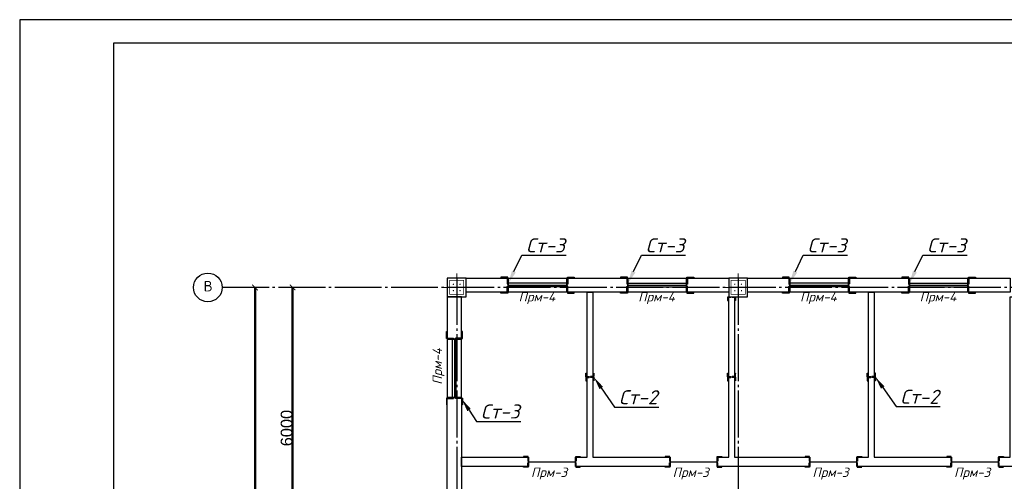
# Model space of a CAD drawing. Header units: millimetres. Extents: x -33345 to 4712671, y -3392 to 121473.
# Tile 302 of 656: x 1635956 to 1656947, y 76656 to 86501. Entities that reach past the tile are written whole.
import ezdxf
from ezdxf import colors
from ezdxf.entities.mleader import LeaderData, LeaderLine
from ezdxf.math import Vec2, Vec3

# ---------------------------------------------------------------- set-up
doc = ezdxf.new("R2010")
doc.units = ezdxf.units.MM
doc.linetypes.add('CENTER2', pattern=[28.575, 19.05, -3.175, 3.175, -3.175])
doc.linetypes.add('ГОСТ 2.303 5', pattern=[24, 20, -1.5, 1, -1.5])
for name, color, linetype, lineweight in [('0.25', 7, 'Continuous', 25), ('5   0.30', 1, 'Continuous', 30), ('размер 0.09', 175, 'Continuous', 9)]:
    doc.layers.add(name, color=color, linetype=linetype, lineweight=lineweight)
doc.layers.add('00-Axes', color=1, linetype='CENTER2')
doc.layers.add('HA', color=9, linetype='Continuous')
doc.styles.add('ISOCPEUR', font='isocpeui.ttf', dxfattribs={"height": 300})
doc.styles.add('ISOCPEUR_1.00', font='isocpeui.ttf')
doc.styles.get("Standard").update_dxf_attribs({"font": 'arial.ttf'})
doc.styles.add('ГОСТ 250', font='isocpeui.ttf', dxfattribs={"height": 250})
doc.dimstyles.new('ISO-25$0', dxfattribs={"dimtxt": 300, "dimasz": 200, "dimexe": 100, "dimexo": 300, "dimgap": 50, "dimtad": 1, "dimdec": 0, "dimtxsty": 'Standard', "dimblk": 'OBLIQUE', "dimcen": 250, "dimadec": 0, "dimazin": 0, "dimtfac": 1, "dimtdec": 0, "dimtmove": 0, "dimatfit": 3, "dimldrblk": 'OBLIQUE', "dimfxl": 1.25, "dimarcsym": 0})

# ---------------------------------------------------------------- blocks, each defined once
blk = doc.blocks.new('*U282')
at = {"layer": '0.25', "color": 5, "linetype": 'Continuous', "lineweight": 25, "ltscale": 100}
blk.add_lwpolyline([(-72619, 0), (0, 0), (0, 42000), (-72619, 42000), (-72619, 0)], dxfattribs=at)
at = {"layer": '0.25', "color": 7, "linetype": 'Continuous', "lineweight": 30, "ltscale": 100}
blk.add_lwpolyline([(-70619, 500), (-500, 500), (-500, 41500), (-70619, 41500), (-70619, 500)], dxfattribs=at)
blk = doc.blocks.new('_ArchTick')
at = {"color": 0, "linetype": 'ByBlock', "const_width": 0.15}
blk.add_lwpolyline([(-0.5, -0.5), (0.5, 0.5)], dxfattribs=at)
blk = doc.blocks.new('*D19')
at = {"color": 0, "lineweight": -2, "transparency": 16777216}
for p, q in [((1025947, -1547452), (1025948, -1547452)), ((1025947, -1553452), (1025947, -1547452)), ((1025947, -1553452), (1025948, -1553452))]:
    blk.add_line(p, q, dxfattribs=at)
at = {"layer": 'Defpoints', "color": 0, "lineweight": 50, "transparency": 16777216}
for p in [(1025947, -1547452), (1025947, -1547452), (1025947, -1553452)]:
    blk.add_point(p, dxfattribs=at)
at = {"color": 0, "lineweight": -2, "transparency": 16777216, "xscale": 120, "yscale": 120, "zscale": 120}
for p, rotation in [((1025947, -1547452), 90), ((1025947, -1553452), 270)]:
    blk.add_blockref('_ArchTick', p, dxfattribs=dict(at, rotation=rotation))
at = {"color": 0, "lineweight": 0, "transparency": 16777216, "insert": (1025821, -1550452), "char_height": 250, "attachment_point": 5, "rotation": 90}
blk.add_mtext('6000', dxfattribs=at)
blk = doc.blocks.new('_Oblique')
at = {"color": 0, "linetype": 'ByBlock', "lineweight": -2}
blk.add_line((-0.5, -0.5), (0.5, 0.5), dxfattribs=at)
blk = doc.blocks.new('*D46')
at = {"color": 0, "lineweight": -2, "transparency": 16777216}
for p, q in [((-40940, 13760), (-40940, 1760)), ((-40939, 13760), (-40939, 13760)), ((-40939, 1760), (-40939, 1760))]:
    blk.add_line(p, q, dxfattribs=at)
at = {"layer": 'Defpoints', "color": 0, "lineweight": 0, "transparency": 16777216}
for p in [(-40940, 13760), (-40940, 1760), (-40940, 1760)]:
    blk.add_point(p, dxfattribs=at)
at = {"color": 0, "lineweight": -2, "transparency": 16777216, "xscale": 120, "yscale": 120, "zscale": 120}
for p, rotation in [((-40940, 13760), 90), ((-40940, 1760), 270)]:
    blk.add_blockref('_ArchTick', p, dxfattribs=dict(at, rotation=rotation))
at = {"color": 0, "lineweight": 0, "transparency": 16777216, "insert": (-41066, 7760), "char_height": 250, "attachment_point": 5, "rotation": 90}
blk.add_mtext('12000', dxfattribs=at)
blk = doc.blocks.new('column')
at = {"lineweight": 0}
for points in [[(-68, 56, -1), (-68, 86, -1)], [(68, 56, 1), (68, 86, 1)], [(-68, -56, 1), (-68, -86, 1)], [(68, -56, -1), (68, -86, -1)]]:
    blk.add_hatch(color=0, dxfattribs=at).paths.add_polyline_path(points)
at = {"color": 0, "lineweight": 0}
for p, q in [((0, 300), (0, -300)), ((300, 0), (-300, 0))]:
    blk.add_line(p, q, dxfattribs=at)
at = {"lineweight": 30}
blk.add_lwpolyline([(-200, 200), (200, 200), (200, -200), (-200, -200)], close=True, dxfattribs=at)
at = {"color": 0, "lineweight": 0, "const_width": 15}
blk.add_lwpolyline([(150, -150), (150, 150), (-150, 150), (-150, -150)], close=True, dxfattribs=at)
blk = doc.blocks.new('*U3545')
at = {"color": 0, "linetype": 'ByBlock', "lineweight": -2, "ltscale": 100}
blk.add_lwpolyline([(0, 0), (63, 0), (63, 2.7, 0.414214), (60.7, 5), (12, 5, -0.414214), (5, 12), (5, 60.7, 0.414214), (2.7, 63), (0, 63)], format="xyb", close=True, dxfattribs=at)
blk = doc.blocks.new('A$C0829442C')
at = {"layer": '5   0.30', "lineweight": 30, "ltscale": 200}
blk.add_line((0, 131), (0, 13.5), dxfattribs=at)
at = {"layer": '5   0.30', "lineweight": 30, "ltscale": 200, "xscale": -1, "rotation": 180}
blk.add_blockref('*U3545', (3.9, 146.4), dxfattribs=at)
at = {"layer": '5   0.30', "lineweight": 30, "ltscale": 200}
blk.add_blockref('*U3545', (3.9, 0), dxfattribs=at)
blk = doc.blocks.new('fgfgfgfgggffrw')
at = {"layer": '00-Axes', "color": 251, "linetype": 'ГОСТ 2.303 5', "ltscale": 50, "true_color": 0x636466}
for points in [[(-36640, 13960), (-36640, -1440)], [(-30640, 13960), (-30640, -1440)], [(22960, 13760), (-41640, 13760)]]:
    blk.add_lwpolyline(points, dxfattribs=at)
at = {"layer": '00-Axes', "color": 219, "linetype": 'ByBlock', "ltscale": 100, "true_color": 0x642165}
blk.add_circle((-41946, 13760), 306, dxfattribs=at)
at = {"layer": '00-Axes', "color": 219, "linetype": 'ByBlock', "ltscale": 100, "true_color": 0x642165, "insert": (-42327.1, 13899.8), "char_height": 226.059, "attachment_point": 1, "style": 'ISOCPEUR_1.00'}
blk.add_mtext_dynamic_manual_height_columns('\\pxqc;{\\fISOCPEUR|b0|i0|c204|p34;В}', width=772.479, gutter_width=706.4, heights=[0], dxfattribs=at)
at = {"color": 18, "lineweight": 0, "true_color": 0x000000}
dim = blk.add_linear_dim(base=(-40940, 1760), p1=(-40940, 13760), p2=(-40940, 1760), angle=90, dimstyle='ISO-25$0', dxfattribs=at)
dim.commit()
dim.dimension.update_dxf_attribs({"geometry": '*D46', "text_midpoint": (-41065.6, 7760)})
dim = blk.add_linear_dim(base=(-40140, 13760), p1=(-40140, 7760), p2=(-40140, 13760), angle=90, dimstyle='ISO-25$0', dxfattribs=at)
dim.commit()
dim.dimension.update_dxf_attribs({"geometry": '*D19', "text_midpoint": (-40265.6, 10760), "insert": (-1066086.8, 1561212.4)})

msp = doc.modelspace()

# ---------------------------------------------------------------- linework, layer by layer
at = {"color": 5}
for p, q in [((1647622.832, 80880.837, 1359241.496), (1646372.832, 80880.837, 1359241.496)), ((1648922.832, 80880.837, 1359241.496), (1650172.832, 80880.837, 1359241.496)), ((1653622.832, 80880.837, 1359241.496), (1652372.832, 80880.837, 1359241.496)), ((1654922.832, 80880.837, 1359241.496), (1656172.832, 80880.837, 1359241.496)), ((1647622.832, 80800.837, 1359241.496), (1646372.832, 80800.837, 1359241.496)), ((1648922.832, 80800.837, 1359241.496), (1650172.832, 80800.837, 1359241.496)), ((1653622.832, 80800.837, 1359241.496), (1652372.832, 80800.837, 1359241.496)), ((1654922.832, 80800.837, 1359241.496), (1656172.832, 80800.837, 1359241.496)), ((1645182.832, 78440.837, 1359241.496), (1645182.832, 79690.837, 1359241.496)), ((1645262.832, 78440.837, 1359241.496), (1645262.832, 79690.837, 1359241.496))]:
    msp.add_line(p, q, dxfattribs=at)
at = {"color": 6, "lineweight": 30}
for p, q in [((1646372.832, 80840.837, 1359241.496), (1647622.832, 80840.836, 1359241.496)), ((1648922.832, 80840.837, 1359241.496), (1650172.832, 80840.836, 1359241.496)), ((1652372.832, 80840.837, 1359241.496), (1653622.832, 80840.836, 1359241.496)), ((1654922.832, 80840.837, 1359241.496), (1656172.832, 80840.836, 1359241.496)), ((1645222.832, 79690.837, 1359241.496), (1645222.833, 78440.837, 1359241.496))]:
    msp.add_line(p, q, dxfattribs=at)
at = {"color": 177, "lineweight": 30, "true_color": 0x293189}
for p, q in [((1646802.832, 77070.837, 1359241.496), (1647802.832, 77070.837, 1359241.496)), ((1649822.832, 77070.837, 1359241.496), (1650822.832, 77070.837, 1359241.496)), ((1652802.832, 77070.837, 1359241.496), (1653802.832, 77070.837, 1359241.496)), ((1655822.832, 77070.836, 1359241.496), (1656822.832, 77070.836, 1359241.496))]:
    msp.add_line(p, q, dxfattribs=at)
at = {"elevation": 1359241.496}
for points in [[(1646372.832, 80990.837), (1647622.832, 80990.837), (1647622.832, 80690.837), (1646372.832, 80690.837)], [(1648922.832, 80990.837), (1650172.832, 80990.837), (1650172.832, 80690.837), (1648922.832, 80690.837)], [(1652372.832, 80990.837), (1653622.832, 80990.837), (1653622.832, 80690.837), (1652372.832, 80690.837)], [(1654922.832, 80990.837), (1656172.832, 80990.837), (1656172.832, 80690.837), (1654922.832, 80690.837)], [(1645372.832, 78440.837), (1645372.832, 79690.837), (1645072.832, 79690.837), (1645072.832, 78440.837)]]:
    msp.add_lwpolyline(points, close=True, dxfattribs=at)
at = {"layer": 'HA', "color": 250, "lineweight": 30, "ltscale": 100, "elevation": 1359241.496}
for points in [[(1645472.832, 80990.837), (1646372.832, 80990.837), (1646372.832, 80690.837), (1645472.832, 80690.837)], [(1647622.832, 80990.837), (1648922.832, 80990.837), (1648922.832, 80690.837), (1647622.832, 80690.837)], [(1650172.832, 80990.837), (1651072.832, 80990.837), (1651072.832, 80690.837), (1650172.832, 80690.837)], [(1651472.832, 80990.837), (1652372.832, 80990.837), (1652372.832, 80690.837), (1651472.832, 80690.837)], [(1653622.832, 80990.837), (1654922.832, 80990.837), (1654922.832, 80690.837), (1653622.832, 80690.837)], [(1656172.832, 80990.837), (1657072.832, 80990.837), (1657072.832, 80690.837), (1656172.832, 80690.837)], [(1648052.832, 77170.837), (1648052.832, 80690.837), (1648172.832, 80690.837), (1648172.832, 77170.837), (1649822.832, 77170.837), (1649822.832, 76970.837), (1647802.832, 76970.837), (1647802.832, 77170.837)], [(1654052.832, 77170.837), (1654052.832, 80690.837), (1654172.832, 80690.837), (1654172.832, 77170.837), (1655822.832, 77170.837), (1655822.832, 76970.837), (1653802.832, 76970.837), (1653802.832, 77170.837)], [(1645072.832, 79690.837), (1645372.832, 79690.837), (1645372.832, 80590.837), (1645072.832, 80590.837)], [(1651072.832, 77170.837), (1651072.832, 80590.837), (1651192.832, 80590.837), (1651192.832, 77170.837), (1652802.832, 77170.837), (1652802.832, 76970.837), (1650822.832, 76970.837), (1650822.832, 77170.837)], [(1656822.832, 76970.837), (1656822.832, 77170.837), (1657072.832, 77170.837), (1657072.832, 80590.837), (1657192.832, 80590.837), (1657192.832, 77170.837), (1661822.832, 77170.837), (1661822.832, 76970.837)], [(1645372.832, 78440.837), (1645372.832, 76465.837), (1645072.832, 76465.837), (1645072.832, 78440.837)], [(1645372.832, 77170.837), (1646802.832, 77170.837), (1646802.832, 76970.837), (1645372.832, 76970.837)]]:
    msp.add_lwpolyline(points, close=True, dxfattribs=at)

# ---------------------------------------------------------------- block references
at = {"color": 244, "lineweight": 50, "true_color": 0x991b1e}
msp.add_blockref('fgfgfgfgggffrw', (1681912.832, 67030.837, 1359241.496), dxfattribs=at)
at = {"xscale": -1, "rotation": 270}
for p in [(1645272.832, 80790.837, 1359241.496), (1651272.832, 80790.837, 1359241.496)]:
    msp.add_blockref('column', p, dxfattribs=at)
at = {"layer": '0.25', "ltscale": 100, "transparency": 33554687}
msp.add_blockref('*U282', (1708575.221, 44501.326, 1359241.5), dxfattribs=at)
at = {"layer": 'размер 0.09', "lineweight": 30, "ltscale": 200}
for p, xscale, yscale, zscale, rotation in [((1646372.832, 81010.713, 1359241.496), 2.351013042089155, 2.351013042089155, 2.351013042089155, 180.0000448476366), ((1647622.832, 81010.713, 1359241.496), -2.351013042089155, 2.351013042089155, 2.351013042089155, 179.9999551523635), ((1648922.832, 81010.713, 1359241.496), 2.351013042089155, 2.351013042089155, 2.351013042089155, 180.0000448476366), ((1650172.832, 81010.713, 1359241.496), -2.351013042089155, 2.351013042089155, 2.351013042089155, 179.9999551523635), ((1652372.832, 81010.713, 1359241.496), 2.351013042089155, 2.351013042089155, 2.351013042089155, 180.0000448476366), ((1653622.832, 81010.713, 1359241.496), -2.351013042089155, 2.351013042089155, 2.351013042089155, 179.9999551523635), ((1654922.832, 81010.713, 1359241.496), 2.351013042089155, 2.351013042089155, 2.351013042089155, 180.0000448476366), ((1656172.832, 81010.713, 1359241.496), -2.351013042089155, 2.351013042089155, 2.351013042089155, 179.9999551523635), ((1651218.511, 80590.837, 1359241.496), -1.185761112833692, 1.185761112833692, 1.185761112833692, 89.99995515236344), ((1645052.957, 79690.837, 1359241.496), -2.351013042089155, 2.351013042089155, 2.351013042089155, 269.9999551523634), ((1648198.512, 78880.837, 1359241.496), 1.185761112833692, 1.185761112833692, 1.185761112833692, 90.00004484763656), ((1651218.512, 78880.837, 1359241.496), 1.185761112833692, 1.185761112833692, 1.185761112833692, 90.00004484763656), ((1654198.512, 78880.837, 1359241.496), 1.185761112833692, 1.185761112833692, 1.185761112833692, 90.00004484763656), ((1648198.512, 78880.837, 1359241.496), -1.185761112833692, 1.185761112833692, 1.185761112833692, 89.99995515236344), ((1651218.512, 78880.837, 1359241.496), -1.185761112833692, 1.185761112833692, 1.185761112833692, 89.99995515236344), ((1654198.512, 78880.837, 1359241.496), -1.185761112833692, 1.185761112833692, 1.185761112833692, 89.99995515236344), ((1645052.957, 78440.837, 1359241.496), 2.351013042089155, 2.351013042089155, 2.351013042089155, 270.0000448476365), ((1646802.832, 77183.334, 1359241.496), 1.556924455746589, 1.556924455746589, 1.556924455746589, 180.0000448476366), ((1647802.832, 77183.334, 1359241.496), -1.556924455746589, 1.556924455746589, 1.556924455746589, 179.9999551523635), ((1649822.832, 77183.334, 1359241.496), 1.556924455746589, 1.556924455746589, 1.556924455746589, 180.0000448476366), ((1650822.832, 77183.334, 1359241.496), -1.556924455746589, 1.556924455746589, 1.556924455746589, 179.9999551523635), ((1652802.832, 77183.334, 1359241.496), 1.556924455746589, 1.556924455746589, 1.556924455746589, 180.0000448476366), ((1653802.832, 77183.334, 1359241.496), -1.556924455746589, 1.556924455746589, 1.556924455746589, 179.9999551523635), ((1655822.832, 77183.334, 1359241.496), 1.556924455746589, 1.556924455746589, 1.556924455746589, 180.0000448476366), ((1656822.832, 77183.334, 1359241.496), -1.556924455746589, 1.556924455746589, 1.556924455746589, 179.9999551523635)]:
    msp.add_blockref('A$C0829442C', p, dxfattribs=dict(at, xscale=xscale, yscale=yscale, zscale=zscale, rotation=rotation))

# ---------------------------------------------------------------- texts
at = {"transparency": 33554687, "char_height": 200, "attachment_point": 1, "style": 'ГОСТ 250'}
for s, insert in [('{\\C6;Прм-4}', (1646592.247, 80690.837, 1359241.496)), ('{\\C6;Прм-4}', (1649142.247, 80690.837, 1359241.496)), ('{\\C6;Прм-4}', (1652592.247, 80690.837, 1359241.496)), ('{\\C6;Прм-4}', (1655142.247, 80690.837, 1359241.496)), ('{\\C5;Прм-3}', (1646856.761, 76948.431, 1359241.496)), ('{\\C5;Прм-3}', (1649876.761, 76948.431, 1359241.496)), ('{\\C5;Прм-3}', (1652856.761, 76948.431, 1359241.496)), ('{\\C5;Прм-3}', (1655876.761, 76948.431, 1359241.496))]:
    msp.add_mtext_dynamic_manual_height_columns(s, width=5615.66788, gutter_width=1250, heights=[260], dxfattribs=dict(at, insert=insert))
at = {"transparency": 33554687, "insert": (1644758.839, 78716.35, 1359241.496), "char_height": 200, "attachment_point": 1, "rotation": 90, "style": 'ГОСТ 250'}
msp.add_mtext_dynamic_manual_height_columns('{\\C6;Прм-4}', width=5615.66788, gutter_width=1250, heights=[260], dxfattribs=at)

# ---------------------------------------------------------------- leaders
at = {"transparency": 33554687}
ml = msp.add_multileader_mtext('Standard', dxfattribs=at)
ml.set_content('Ст-3', color=256, style='ISOCPEUR')
ml.set_leader_properties(color=256)
ml.build(insert=Vec2(0, 0))
ml.multileader.update_dxf_attribs({"text_left_attachment_type": 6, "text_right_attachment_type": 6, "dogleg_length": 1.827, "arrow_head_size": 274.097})
ctx = ml.context
ctx.base_point, ctx.char_height, ctx.arrow_head_size, ctx.landing_gap_size, ctx.plane_origin = Vec3(1646662.987, 81478.096, 1359241.496), 300, 274.097, 91.366, Vec3(1646110.534, 81891.416, 1359241.496)
ctx.left_attachment, ctx.right_attachment = 6, 6
notes = []
notes.append((ctx, [(0, (1, 1, 0), (1646661.159, 81478.096, 1359241.496), (1, 0), 1.827, [(0, [(1646372.832, 80880.837, 1359241.496)], 0, [])])]))
ctx.mtext.insert, ctx.mtext.flow_direction = Vec3(1646754.352, 81838.096, 1359241.496), 5
ml = msp.add_multileader_mtext('Standard', dxfattribs=at)
ml.set_content('Ст-3', color=256, style='ISOCPEUR')
ml.set_leader_properties(color=256)
ml.build(insert=Vec2(0, 0))
ml.multileader.update_dxf_attribs({"text_left_attachment_type": 6, "text_right_attachment_type": 6, "dogleg_length": 1.827, "arrow_head_size": 274.097})
ctx = ml.context
ctx.base_point, ctx.char_height, ctx.arrow_head_size, ctx.landing_gap_size, ctx.plane_origin = Vec3(1649212.987, 81478.096, 1359241.496), 300, 274.097, 91.366, Vec3(1648660.534, 81891.416, 1359241.496)
ctx.left_attachment, ctx.right_attachment = 6, 6
notes.append((ctx, [(0, (1, 1, 0), (1649211.159, 81478.096, 1359241.496), (1, 0), 1.827, [(0, [(1648922.832, 80880.837, 1359241.496)], 0, [])])]))
ctx.mtext.insert, ctx.mtext.flow_direction = Vec3(1649304.352, 81838.096, 1359241.496), 5
ml = msp.add_multileader_mtext('Standard', dxfattribs=at)
ml.set_content('Ст-3', color=256, style='ISOCPEUR')
ml.set_leader_properties(color=256)
ml.build(insert=Vec2(0, 0))
ml.multileader.update_dxf_attribs({"text_left_attachment_type": 6, "text_right_attachment_type": 6, "dogleg_length": 1.827, "arrow_head_size": 274.097})
ctx = ml.context
ctx.base_point, ctx.char_height, ctx.arrow_head_size, ctx.landing_gap_size, ctx.plane_origin = Vec3(1652662.987, 81478.096, 1359241.496), 300, 274.097, 91.366, Vec3(1652110.534, 81891.416, 1359241.496)
ctx.left_attachment, ctx.right_attachment = 6, 6
notes.append((ctx, [(0, (1, 1, 0), (1652661.159, 81478.096, 1359241.496), (1, 0), 1.827, [(0, [(1652372.832, 80880.837, 1359241.496)], 0, [])])]))
ctx.mtext.insert, ctx.mtext.flow_direction = Vec3(1652754.352, 81838.096, 1359241.496), 5
ml = msp.add_multileader_mtext('Standard', dxfattribs=at)
ml.set_content('Ст-3', color=256, style='ISOCPEUR')
ml.set_leader_properties(color=256)
ml.build(insert=Vec2(0, 0))
ml.multileader.update_dxf_attribs({"text_left_attachment_type": 6, "text_right_attachment_type": 6, "dogleg_length": 1.827, "arrow_head_size": 274.097})
ctx = ml.context
ctx.base_point, ctx.char_height, ctx.arrow_head_size, ctx.landing_gap_size, ctx.plane_origin = Vec3(1655212.987, 81478.096, 1359241.496), 300, 274.097, 91.366, Vec3(1654660.534, 81891.416, 1359241.496)
ctx.left_attachment, ctx.right_attachment = 6, 6
notes.append((ctx, [(0, (1, 1, 0), (1655211.159, 81478.096, 1359241.496), (1, 0), 1.827, [(0, [(1654922.832, 80880.837, 1359241.496)], 0, [])])]))
ctx.mtext.insert, ctx.mtext.flow_direction = Vec3(1655304.352, 81838.096, 1359241.496), 5
ml = msp.add_multileader_mtext('Standard', dxfattribs=at)
ml.set_content('Ст-2', color=256, style='ISOCPEUR')
ml.set_leader_properties(color=256)
ml.build(insert=Vec2(0, 0))
ml.multileader.update_dxf_attribs({"text_left_attachment_type": 6, "text_right_attachment_type": 6, "dogleg_length": 1.827, "arrow_head_size": 274.097})
ctx = ml.context
ctx.base_point, ctx.char_height, ctx.arrow_head_size, ctx.landing_gap_size, ctx.plane_origin = Vec3(1648640.736, 78239.246, 1359241.496), 300, 274.097, 91.366, Vec3(1648161.615, 78830.053, 1359241.496)
ctx.left_attachment, ctx.right_attachment = 6, 6
notes.append((ctx, [(0, (1, 1, 0), (1648638.908, 78239.246, 1359241.496), (1, 0), 1.827, [(0, [(1648198.513, 78871.978, 1359241.496)], 0, [])])]))
ctx.mtext.insert, ctx.mtext.flow_direction = Vec3(1648732.101, 78599.246, 1359241.496), 5
ml = msp.add_multileader_mtext('Standard', dxfattribs=at)
ml.set_content('Ст-2', color=256, style='ISOCPEUR')
ml.set_leader_properties(color=256)
ml.build(insert=Vec2(0, 0))
ml.multileader.update_dxf_attribs({"text_left_attachment_type": 6, "text_right_attachment_type": 6, "dogleg_length": 1.827, "arrow_head_size": 274.097})
ctx = ml.context
ctx.base_point, ctx.char_height, ctx.arrow_head_size, ctx.landing_gap_size, ctx.plane_origin = Vec3(1654640.736, 78248.393, 1359241.496), 300, 274.097, 91.366, Vec3(1654161.615, 78839.2, 1359241.496)
ctx.left_attachment, ctx.right_attachment = 6, 6
notes.append((ctx, [(0, (1, 1, 0), (1654638.908, 78248.393, 1359241.496), (1, 0), 1.827, [(0, [(1654198.513, 78881.124, 1359241.496)], 0, [])])]))
ctx.mtext.insert, ctx.mtext.flow_direction = Vec3(1654732.101, 78608.393, 1359241.496), 5
ml = msp.add_multileader_mtext('Standard', dxfattribs=at)
ml.set_content('Ст-3', color=256, style='ISOCPEUR')
ml.set_leader_properties(color=256)
ml.build(insert=Vec2(0, 0))
ml.multileader.update_dxf_attribs({"text_left_attachment_type": 6, "text_right_attachment_type": 6, "dogleg_length": 1.827, "arrow_head_size": 274.097})
ctx = ml.context
ctx.base_point, ctx.char_height, ctx.arrow_head_size, ctx.landing_gap_size, ctx.plane_origin = Vec3(1645697.32, 77934.791, 1359241.496), 300, 274.097, 91.366, Vec3(1645123.124, 79414.136, 1359241.496)
ctx.left_attachment, ctx.right_attachment = 6, 6
notes.append((ctx, [(0, (1, 1, 0), (1645695.493, 77934.791, 1359241.496), (1, 0), 1.827, [(0, [(1645385.422, 78403.558, 1359241.496)], 0, [])])]))
ctx.mtext.insert, ctx.mtext.flow_direction = Vec3(1645788.686, 78294.791, 1359241.496), 5
for ctx, leaders in notes:
    for number, flags, end, landing, length, lines in leaders:
        leader = LeaderData()
        leader.index, (leader.has_last_leader_line, leader.has_dogleg_vector, leader.attachment_direction) = number, flags
        leader.last_leader_point, leader.dogleg_vector, leader.dogleg_length = Vec3(end), Vec3(landing), length
        for number, points, colour, breaks in lines:
            line = LeaderLine()
            line.index, line.vertices, line.color, line.breaks = number, Vec3.list(points), colors.encode_raw_color(colour), breaks
            leader.lines.append(line)
        ctx.leaders.append(leader)

doc.saveas('drawing.dxf')
